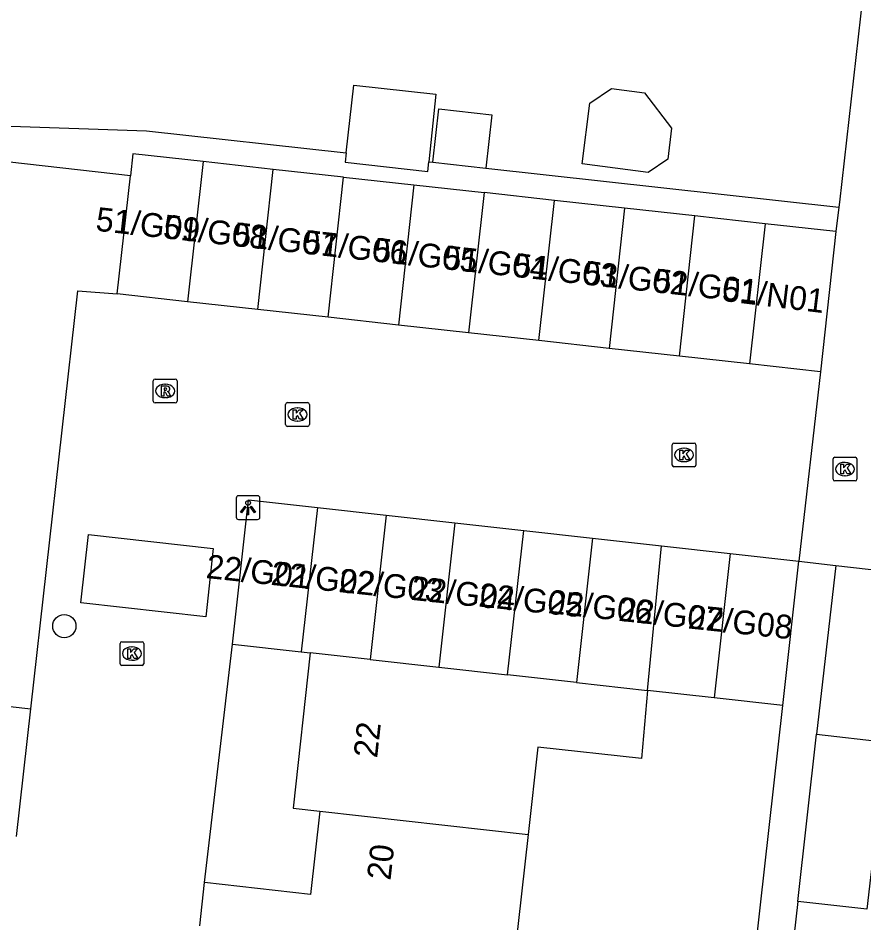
# Model space of a CAD drawing. Extents: x 162082 to 163393, y 388091 to 388632.
# Drawn here: x 162845.09 to 162880.67, y 388274.31 to 388312.36 of the extents above; entities that cross this region are included whole.
import ezdxf

# ---------------------------------------------------------------- set-up
doc = ezdxf.new("R2010")
doc.units = 0
for name, color, linetype in [('IMGEO_Boom', 7, 'Continuous'), ('IMGEO_Kolk', 7, 'Continuous'), ('IMGEO_Lichtpunt', 7, 'Continuous'), ('IMGEO_Muur', 7, 'Continuous'), ('IMGEO_Pand', 7, 'Continuous'), ('IMGEO_Pand_nummerreeks', 7, 'Continuous'), ('IMGEO_Rijbaan_lokaal_open', 7, 'Continuous'), ('IMGEO_Rioolput', 7, 'Continuous'), ('IMGEO_Voetpad_open', 7, 'Continuous')]:
    doc.layers.add(name, color=color, linetype=linetype)

msp = doc.modelspace()

# ---------------------------------------------------------------- linework, layer by layer
at = {"layer": 'IMGEO_Boom'}
msp.add_circle((162847.037, 388286.794), 0.489, dxfattribs=at)
at = {"layer": 'IMGEO_Kolk'}
for p, q in [((162856.343, 388295.268), (162856.343, 388296.12)), ((162856.418, 388296.194), (162857.27, 388296.194)), ((162856.831, 388295.974), (162856.856, 388295.974)), ((162857.344, 388296.12), (162857.344, 388295.268)), ((162857.27, 388295.194), (162856.418, 388295.194)), ((162856.854, 388295.414), (162856.829, 388295.414)), ((162872.603, 388293.566), (162872.603, 388294.418)), ((162872.678, 388294.492), (162873.53, 388294.492)), ((162873.604, 388294.418), (162873.604, 388293.566)), ((162873.091, 388294.272), (162873.116, 388294.272)), ((162873.114, 388293.712), (162873.089, 388293.712)), ((162879.373, 388292.972), (162879.373, 388293.824)), ((162879.448, 388293.898), (162880.3, 388293.898)), ((162879.861, 388293.678), (162879.886, 388293.678)), ((162880.374, 388293.824), (162880.374, 388292.972)), ((162873.53, 388293.492), (162872.678, 388293.492)), ((162880.3, 388292.898), (162879.448, 388292.898)), ((162879.884, 388293.118), (162879.859, 388293.118)), ((162849.381, 388285.213), (162849.381, 388286.065)), ((162849.456, 388286.139), (162850.308, 388286.139)), ((162850.382, 388286.065), (162850.382, 388285.213)), ((162849.869, 388285.919), (162849.894, 388285.919)), ((162849.892, 388285.359), (162849.867, 388285.359)), ((162850.308, 388285.139), (162849.456, 388285.139))]:
    msp.add_line(p, q, dxfattribs=at)
for points in [[(162856.343, 388295.268), (162856.343, 388296.12)], [(162856.418, 388296.194), (162857.27, 388296.194)], [(162856.664, 388295.894), (162856.787, 388295.894), (162856.787, 388295.743), (162856.917, 388295.894), (162857.081, 388295.894), (162856.935, 388295.743), (162857.088, 388295.494), (162856.936, 388295.494), (162856.851, 388295.658), (162856.787, 388295.591), (162856.787, 388295.494), (162856.664, 388295.494), (162856.664, 388295.894)], [(162857.344, 388296.12), (162857.344, 388295.268)], [(162857.27, 388295.194), (162856.418, 388295.194)], [(162872.603, 388293.566), (162872.603, 388294.418)], [(162872.678, 388294.492), (162873.53, 388294.492)], [(162873.604, 388294.418), (162873.604, 388293.566)], [(162872.924, 388294.192), (162873.047, 388294.192), (162873.047, 388294.041), (162873.177, 388294.192), (162873.341, 388294.192), (162873.195, 388294.041), (162873.348, 388293.792), (162873.196, 388293.792), (162873.111, 388293.956), (162873.047, 388293.889), (162873.047, 388293.792), (162872.924, 388293.792), (162872.924, 388294.192)], [(162879.373, 388292.972), (162879.373, 388293.824)], [(162879.448, 388293.898), (162880.3, 388293.898)], [(162880.374, 388293.824), (162880.374, 388292.972)], [(162873.53, 388293.492), (162872.678, 388293.492)], [(162879.694, 388293.598), (162879.817, 388293.598), (162879.817, 388293.447), (162879.947, 388293.598), (162880.111, 388293.598), (162879.965, 388293.447), (162880.118, 388293.198), (162879.966, 388293.198), (162879.881, 388293.362), (162879.817, 388293.295), (162879.817, 388293.198), (162879.694, 388293.198), (162879.694, 388293.598)], [(162880.3, 388292.898), (162879.448, 388292.898)], [(162849.381, 388285.213), (162849.381, 388286.065)], [(162849.456, 388286.139), (162850.308, 388286.139)], [(162850.382, 388286.065), (162850.382, 388285.213)], [(162849.702, 388285.839), (162849.825, 388285.839), (162849.825, 388285.688), (162849.955, 388285.839), (162850.119, 388285.839), (162849.973, 388285.688), (162850.126, 388285.439), (162849.974, 388285.439), (162849.889, 388285.603), (162849.825, 388285.536), (162849.825, 388285.439), (162849.702, 388285.439), (162849.702, 388285.839)], [(162850.308, 388285.139), (162849.456, 388285.139)]]:
    msp.add_lwpolyline(points, dxfattribs=at)
for centre, start, end in [((162856.42, 388296.118), 91.552, 178.448), ((162856.42, 388296.118), 91.552, 178.448), ((162857.268, 388296.118), 1.552, 88.448), ((162857.268, 388296.118), 1.552, 88.448), ((162856.42, 388295.27), 181.552, 268.448), ((162856.42, 388295.27), 181.552, 268.448), ((162857.268, 388295.27), 271.552, 358.448), ((162857.268, 388295.27), 271.552, 358.448), ((162872.68, 388294.416), 91.552, 178.448), ((162872.68, 388294.416), 91.552, 178.448), ((162873.528, 388294.416), 1.552, 88.448), ((162873.528, 388294.416), 1.552, 88.448), ((162879.45, 388293.822), 91.552, 178.448), ((162879.45, 388293.822), 91.552, 178.448), ((162880.298, 388293.822), 1.552, 88.448), ((162880.298, 388293.822), 1.552, 88.448), ((162872.68, 388293.568), 181.552, 268.448), ((162872.68, 388293.568), 181.552, 268.448), ((162873.528, 388293.568), 271.552, 358.448), ((162873.528, 388293.568), 271.552, 358.448), ((162879.45, 388292.974), 181.552, 268.448), ((162879.45, 388292.974), 181.552, 268.448), ((162880.298, 388292.974), 271.552, 358.448), ((162880.298, 388292.974), 271.552, 358.448), ((162849.458, 388286.063), 91.552, 178.448), ((162849.458, 388286.063), 91.552, 178.448), ((162850.306, 388286.063), 1.552, 88.448), ((162850.306, 388286.063), 1.552, 88.448), ((162849.458, 388285.215), 181.552, 268.448), ((162849.458, 388285.215), 181.552, 268.448), ((162850.306, 388285.215), 271.552, 358.448), ((162850.306, 388285.215), 271.552, 358.448)]:
    msp.add_arc(centre, 0.0765, start, end, dxfattribs=at)
for centre, major_axis, ratio, start_param, end_param in [((162856.83, 388295.694), (-0.387, 0.002), 0.722429, 4.712389, 7.853982), ((162856.855, 388295.694), (-0.39, 0.002), 0.717154, 1.570796, 4.712389), ((162873.09, 388293.992), (-0.387, 0.002), 0.722429, 4.712389, 7.853982), ((162873.115, 388293.992), (-0.39, 0.002), 0.717154, 1.570796, 4.712389), ((162879.86, 388293.398), (-0.387, 0.002), 0.722429, 4.712389, 7.853982), ((162879.885, 388293.398), (-0.39, 0.002), 0.717154, 1.570796, 4.712389), ((162849.868, 388285.639), (-0.387, 0.002), 0.722429, 4.712389, 7.853982), ((162849.893, 388285.639), (-0.39, 0.002), 0.717154, 1.570796, 4.712389)]:
    msp.add_ellipse(centre, major_axis=major_axis, ratio=ratio, start_param=start_param, end_param=end_param, dxfattribs=at)
at = {"layer": 'IMGEO_Lichtpunt'}
for p, q in [((162854.266, 388292.18), (162854.266, 388291.373)), ((162854.266, 388292.18), (162854.266, 388291.373)), ((162855.168, 388292.275), (162854.36, 388292.275)), ((162855.168, 388292.275), (162854.36, 388292.275)), ((162855.262, 388291.373), (162855.262, 388292.18)), ((162855.262, 388291.373), (162855.262, 388292.18)), ((162854.36, 388291.279), (162855.168, 388291.279)), ((162854.36, 388291.279), (162855.168, 388291.279))]:
    msp.add_line(p, q, dxfattribs=at)
for points in [[(162854.64, 388291.844), (162854.679, 388291.816), (162854.491, 388291.554), (162854.453, 388291.581), (162854.64, 388291.844)], [(162854.742, 388291.796), (162854.789, 388291.796), (162854.789, 388291.474), (162854.742, 388291.474), (162854.742, 388291.796)], [(162854.852, 388291.816), (162854.89, 388291.843), (162855.077, 388291.581), (162855.038, 388291.553), (162854.852, 388291.816)]]:
    msp.add_lwpolyline(points, dxfattribs=at)
msp.add_circle((162854.765, 388291.978), 0.0994, dxfattribs=at)
for centre, start, end in [((162854.36, 388292.18), 90, 180), ((162854.36, 388292.18), 90, 180), ((162855.168, 388292.18), 0, 90), ((162855.168, 388292.18), 0, 90), ((162854.36, 388291.373), 180, 270), ((162854.36, 388291.373), 180, 270), ((162855.168, 388291.373), 270, 0), ((162855.168, 388291.373), 270, 360)]:
    msp.add_arc(centre, 0.0946, start, end, dxfattribs=at)
at = {"layer": 'IMGEO_Muur'}
msp.add_lwpolyline([(162881.014, 388316.806), (162879.636, 388304.63)], dxfattribs=at)
at = {"layer": 'IMGEO_Pand'}
for points in [[(162858.895, 388306.691), (162859.21, 388309.543), (162862.657, 388309.162), (162862.366, 388306.323)], [(162871.441, 388309.218), (162872.576, 388307.729), (162872.424, 388306.431), (162871.599, 388305.875), (162868.815, 388306.24), (162869.135, 388308.786), (162870.053, 388309.404), (162871.441, 388309.218)], [(162862.536, 388306.304), (162862.784, 388308.544), (162865.013, 388308.298), (162864.765, 388306.058)], [(162852.873, 388306.329), (162849.918, 388306.656), (162849.816, 388305.732)], [(162858.895, 388306.691), (162858.852, 388306.3), (162862.324, 388305.917), (162862.366, 388306.323)], [(162852.873, 388306.329), (162852.222, 388300.435)], [(162855.828, 388306.003), (162852.873, 388306.329)], [(162862.536, 388306.304), (162864.765, 388306.058)], [(162855.177, 388300.109), (162855.828, 388306.003)], [(162858.783, 388305.676), (162855.828, 388306.003)], [(162849.267, 388300.762), (162849.816, 388305.732)], [(162858.132, 388299.782), (162858.783, 388305.676)], [(162858.783, 388305.676), (162861.738, 388305.35)], [(162861.738, 388305.35), (162861.087, 388299.455)], [(162861.738, 388305.35), (162864.694, 388305.023)], [(162864.694, 388305.023), (162864.042, 388299.129)], [(162867.649, 388304.697), (162864.694, 388305.023)], [(162866.997, 388298.802), (162867.649, 388304.697)], [(162870.604, 388304.37), (162867.649, 388304.697)], [(162870.604, 388304.37), (162869.952, 388298.475)], [(162873.559, 388304.044), (162870.604, 388304.37)], [(162872.907, 388298.149), (162873.559, 388304.044)], [(162876.514, 388303.717), (162874.526, 388303.937), (162873.559, 388304.044)], [(162876.514, 388303.717), (162875.863, 388297.822)], [(162879.495, 388303.388), (162876.514, 388303.717)], [(162879.495, 388303.388), (162878.843, 388297.493)], [(162852.222, 388300.435), (162849.267, 388300.762)], [(162855.177, 388300.109), (162852.222, 388300.435)], [(162858.132, 388299.782), (162855.177, 388300.109)], [(162861.087, 388299.455), (162858.132, 388299.782)], [(162864.042, 388299.129), (162861.087, 388299.455)], [(162866.997, 388298.802), (162864.042, 388299.129)], [(162869.952, 388298.475), (162866.997, 388298.802)], [(162872.907, 388298.149), (162869.952, 388298.475)], [(162875.863, 388297.822), (162872.907, 388298.149)], [(162878.843, 388297.493), (162875.863, 388297.822)], [(162854.113, 388286.032), (162854.79, 388292.105), (162857.683, 388291.782)], [(162857.683, 388291.782), (162857.005, 388285.71)], [(162857.683, 388291.782), (162860.576, 388291.459)], [(162860.576, 388291.459), (162859.899, 388285.387)], [(162860.576, 388291.459), (162863.469, 388291.136)], [(162863.469, 388291.136), (162862.792, 388285.064)], [(162863.469, 388291.136), (162866.363, 388290.814)], [(162865.685, 388284.741), (162866.363, 388290.814)], [(162866.363, 388290.814), (162869.256, 388290.491)], [(162869.256, 388290.491), (162868.578, 388284.418)], [(162869.256, 388290.491), (162872.149, 388290.168)], [(162871.567, 388284.084), (162872.149, 388290.168)], [(162872.149, 388290.168), (162875.042, 388289.845)], [(162875.042, 388289.845), (162874.364, 388283.772)], [(162875.042, 388289.845), (162877.935, 388289.522)], [(162877.258, 388283.449), (162877.935, 388289.522)], [(162854.113, 388286.032), (162857.005, 388285.71)], [(162857.378, 388285.668), (162856.668, 388279.136), (162857.783, 388279.012)], [(162857.005, 388285.71), (162857.378, 388285.668)], [(162859.899, 388285.387), (162857.378, 388285.668)], [(162859.899, 388285.387), (162862.792, 388285.064)], [(162862.792, 388285.064), (162865.685, 388284.741)], [(162868.578, 388284.418), (162865.685, 388284.741)], [(162868.578, 388284.418), (162871.567, 388284.084)], [(162871.567, 388284.084), (162871.308, 388281.22), (162866.955, 388281.706), (162866.545, 388278.034)], [(162874.364, 388283.772), (162871.567, 388284.084)], [(162877.258, 388283.449), (162874.364, 388283.772)], [(162877.89, 388275.216), (162878.68, 388282.253)], [(162878.68, 388282.253), (162881.606, 388281.919), (162880.794, 388274.887), (162877.89, 388275.216)], [(162857.783, 388279.012), (162857.392, 388275.511), (162852.94, 388276.008)], [(162857.783, 388279.012), (162866.545, 388278.034)], [(162866.545, 388278.034), (162865.988, 388273.037), (162869.19, 388272.68), (162868.976, 388270.764)], [(162852.738, 388274.195), (162852.94, 388276.008)]]:
    msp.add_lwpolyline(points, dxfattribs=at)
at = {"layer": 'IMGEO_Rijbaan_lokaal_open'}
for points in [[(162845.633, 388283.31), (162847.601, 388300.888), (162849.267, 388300.762)], [(162878.843, 388297.493), (162877.935, 388289.522)], [(162847.728, 388287.771), (162848.048, 388290.643), (162853.305, 388290.057), (162852.985, 388287.185), (162847.728, 388287.771)], [(162820.485, 388286.144), (162845.633, 388283.31)], [(162852.94, 388276.008), (162854.113, 388286.032)], [(162845.032, 388277.944), (162845.633, 388283.31)]]:
    msp.add_lwpolyline(points, dxfattribs=at)
at = {"layer": 'IMGEO_Rioolput'}
for p, q in [((162850.777, 388296.257), (162850.777, 388297.109)), ((162850.852, 388297.183), (162851.704, 388297.183)), ((162851.778, 388297.109), (162851.778, 388296.257)), ((162851.265, 388296.963), (162851.29, 388296.963)), ((162851.288, 388296.403), (162851.263, 388296.403)), ((162851.704, 388296.183), (162850.852, 388296.183))]:
    msp.add_line(p, q, dxfattribs=at)
for points in [[(162850.777, 388296.257), (162850.777, 388297.109)], [(162850.852, 388297.183), (162851.704, 388297.183)], [(162851.778, 388297.109), (162851.778, 388296.257)], [(162851.366, 388296.881), (162851.114, 388296.883), (162851.114, 388296.483)], [(162851.292, 388296.802), (162851.238, 388296.802), (162851.238, 388296.721)], [(162851.238, 388296.721), (162851.29, 388296.721)], [(162851.114, 388296.483), (162851.238, 388296.483), (162851.238, 388296.645), (162851.249, 388296.645)], [(162851.296, 388296.616), (162851.367, 388296.483), (162851.507, 388296.483), (162851.442, 388296.609)], [(162851.704, 388296.183), (162850.852, 388296.183)]]:
    msp.add_lwpolyline(points, dxfattribs=at)
for centre, radius, start, end in [((162850.854, 388297.107), 0.0765, 91.552, 178.448), ((162850.854, 388297.107), 0.0765, 91.552, 178.448), ((162851.702, 388297.107), 0.0765, 1.552, 88.448), ((162851.702, 388297.107), 0.0765, 1.552, 88.448), ((162851.274, 388296.91), 0.19, 274.7715, 282.9687), ((162851.298, 388296.706), 0.0964, 77.0061, 93.1865), ((162851.312, 388296.763), 0.0378, 276.6634, 79.6772), ((162851.365, 388296.771), 0.109, 350.3612, 89.416), ((162851.363, 388296.771), 0.112, 277.5842, 350.9817), ((162851.347, 388296.556), 0.108, 29.5134, 73.7905), ((162851.248, 388296.592), 0.0533, 26.0293, 88.6989), ((162850.854, 388296.259), 0.0765, 181.552, 268.448), ((162850.854, 388296.259), 0.0765, 181.552, 268.448), ((162851.702, 388296.259), 0.0765, 271.552, 358.448), ((162851.702, 388296.259), 0.0765, 271.552, 358.448)]:
    msp.add_arc(centre, radius, start, end, dxfattribs=at)
for centre, major_axis, ratio, start_param, end_param in [((162851.264, 388296.683), (-0.387, 0.002), 0.722429, 4.712389, 7.853982), ((162851.289, 388296.683), (-0.39, 0.002), 0.717154, 1.570796, 4.712389)]:
    msp.add_ellipse(centre, major_axis=major_axis, ratio=ratio, start_param=start_param, end_param=end_param, dxfattribs=at)
at = {"layer": 'IMGEO_Voetpad_open'}
for points in [[(162881.114, 388317.7), (162881.014, 388316.806), (162879.636, 388304.63), (162879.611, 388304.409)], [(162849.816, 388305.732), (162793.855, 388312.06)], [(162844.385, 388307.836), (162850.492, 388307.616), (162858.895, 388306.691)], [(162862.366, 388306.323), (162862.536, 388306.304)], [(162864.765, 388306.058), (162879.611, 388304.409)], [(162879.611, 388304.409), (162879.495, 388303.388)], [(162877.935, 388289.522), (162879.495, 388289.345)], [(162879.495, 388289.345), (162878.68, 388282.253)], [(162879.495, 388289.345), (162906.732, 388286.253), (162904.351, 388264.947)], [(162869.062, 388210.255), (162877.258, 388283.449)], [(162877.89, 388275.216), (162871.824, 388221.573)]]:
    msp.add_lwpolyline(points, dxfattribs=at)

# ---------------------------------------------------------------- texts
at = {"layer": 'IMGEO_Pand_nummerreeks'}
for s, rotation, p in [('51/G09', 353.7196, (162848.328, 388303.426)), ('51/G08', 353.7196, (162851.159, 388303.114)), ('51/G07', 353.7196, (162854.112, 388302.789)), ('51/G06', 353.7196, (162857.059, 388302.465)), ('51/G05', 353.7196, (162860.006, 388302.14)), ('51/G04', 353.7196, (162862.953, 388301.816)), ('51/G03', 353.7196, (162865.899, 388301.492)), ('51/G02', 353.7196, (162868.849, 388301.167)), ('51/G01', 353.7196, (162871.79, 388300.844)), ('51/N01', 353.0786, (162874.67, 388300.477)), ('22/G01', 353.97, (162852.969, 388288.82)), ('22/G02', 353.97, (162855.696, 388288.532)), ('22/G03', 353.97, (162858.545, 388288.231)), ('22/G04', 353.97, (162861.592, 388287.902)), ('22/G05', 353.97, (162864.435, 388287.621)), ('22/G06', 353.97, (162867.358, 388287.341)), ('22/G07', 353.97, (162870.32, 388287.021)), ('22/G08', 353.97, (162873.246, 388286.7)), ('22', 83.7966, (162860.194, 388281.224)), ('20', 83.6275, (162860.756, 388276.08))]:
    msp.add_text(s, height=1, rotation=rotation, dxfattribs=at).set_placement(p)

doc.saveas('drawing.dxf')
